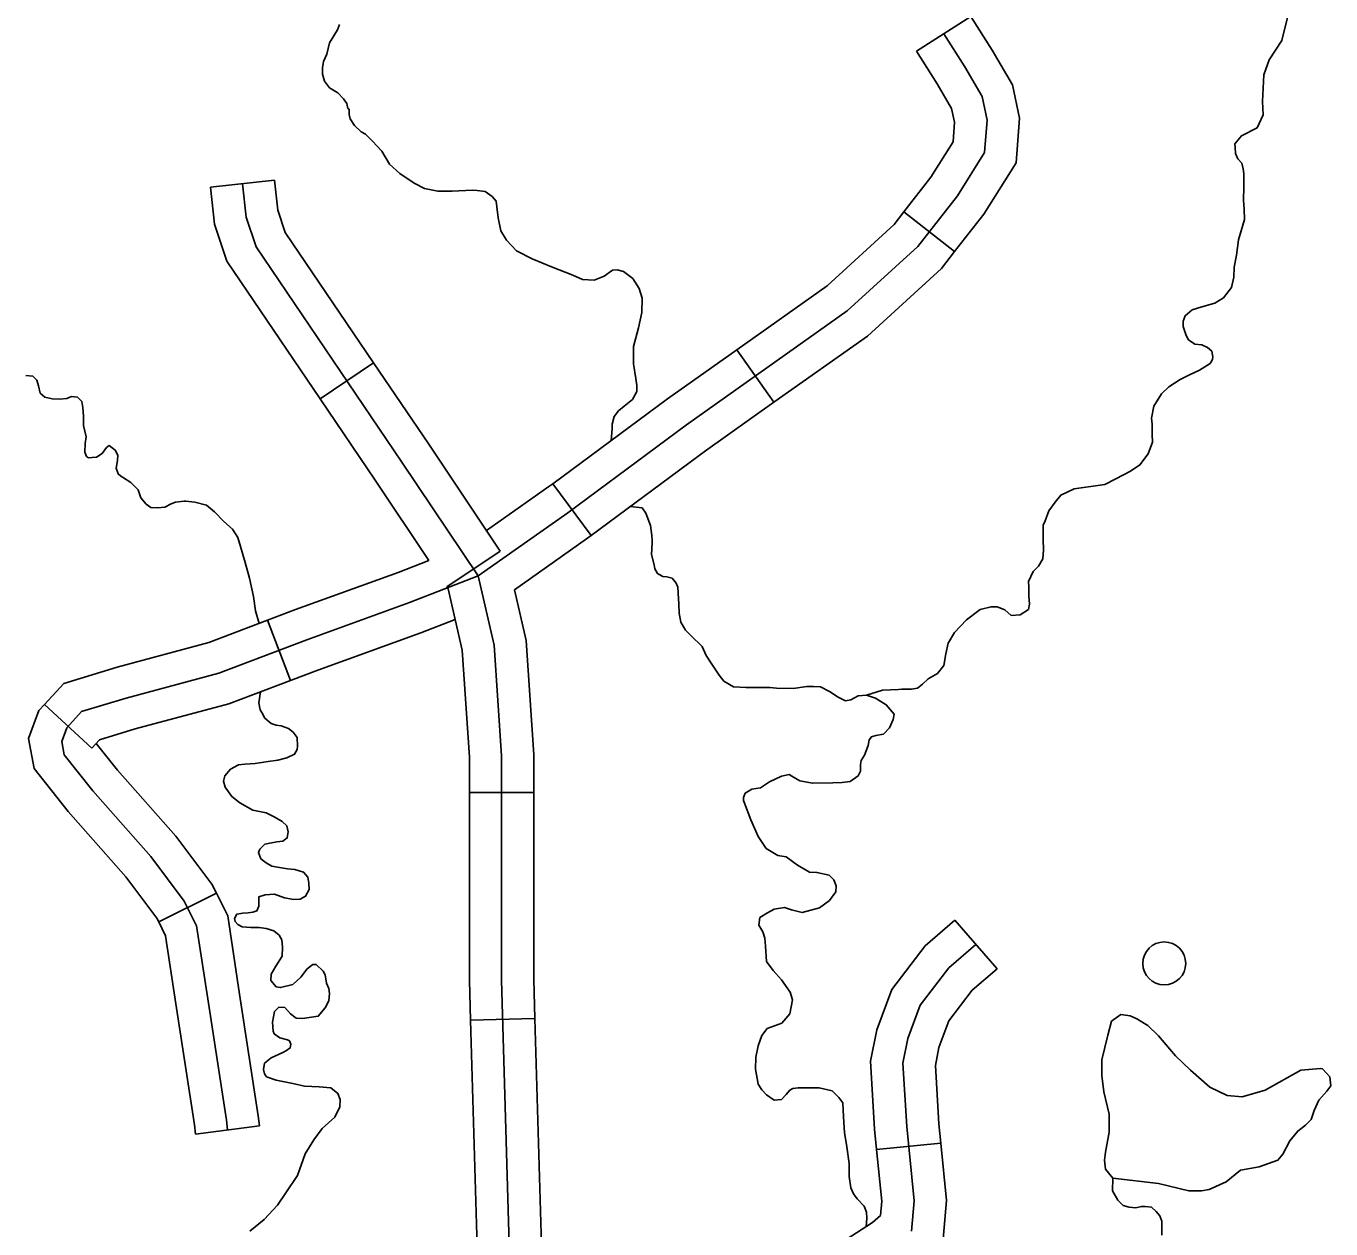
# Model space of a CAD drawing. Extents: x 22866 to 28196, y 1324810 to 1328105.
# Drawn here: x 24867.7 to 24940.7, y 1325949.1 to 1326016.3 of the extents above; entities that cross this region are included whole.
import ezdxf

# ---------------------------------------------------------------- set-up
doc = ezdxf.new("R2010")
doc.units = 0
for name, color, linetype in [('Level 32', 7, 'Continuous'), ('Level 35', 7, 'Continuous'), ('Level 56', 7, 'Continuous')]:
    doc.layers.add(name, color=color, linetype=linetype)

msp = doc.modelspace()

# ---------------------------------------------------------------- linework, layer by layer
at = {"layer": 'Level 32'}
for p, q in [((24917.507, 1326014.918), (24920.545, 1326016.85)), ((24878.043, 1326007.314), (24881.622, 1326007.711)), ((24916.795, 1326005.933), (24919.634, 1326003.719)), ((24907.455, 1325998.236), (24909.536, 1325995.298)), ((24884.176, 1325995.486), (24887.157, 1325997.506)), ((24897.179, 1325990.753), (24899.322, 1325987.859)), ((24891.25, 1325984.981), (24894.241, 1325986.985)), ((24882.523, 1325979.76), (24881.242, 1325983.125)), ((24871.419, 1325975.983), (24868.772, 1325978.424)), ((24892.515, 1325973.504), (24896.116, 1325973.504)), ((24878.376, 1325967.876), (24875.155, 1325966.266)), ((24919.646, 1325966.373), (24922.001, 1325963.649)), ((24892.579, 1325960.779), (24896.178, 1325960.882)), ((24880.789, 1325954.876), (24877.218, 1325954.419)), ((24915.272, 1325953.556), (24918.855, 1325953.913))]:
    msp.add_line(p, q, dxfattribs=at)
for points in [[(24920.545, 1326016.85), (24921.739, 1326014.973), (24922.871, 1326013.031), (24923.26, 1326011.18), (24923.068, 1326008.682), (24921.262, 1326005.806), (24919.634, 1326003.719)], [(24919.026, 1326015.884), (24920.201, 1326014.037), (24921.169, 1326012.376), (24921.445, 1326011.062), (24921.307, 1326009.263), (24919.786, 1326006.841), (24917.574, 1326004.005), (24913.634, 1326000.407), (24904.648, 1325994.042), (24898.012, 1325989.13), (24893.002, 1325985.6)], [(24917.507, 1326014.918), (24918.663, 1326013.1), (24919.467, 1326011.721), (24919.631, 1326010.943), (24919.546, 1326009.844), (24918.31, 1326007.876), (24916.795, 1326005.933)], [(24881.622, 1326007.711), (24881.808, 1326006.032), (24882.223, 1326004.788), (24887.157, 1325997.506)], [(24878.043, 1326007.314), (24878.272, 1326005.256), (24878.963, 1326003.18), (24884.176, 1325995.486)], [(24879.833, 1326007.512), (24880.04, 1326005.644), (24880.593, 1326003.984), (24888.75, 1325991.946), (24893.002, 1325985.6)], [(24916.795, 1326005.933), (24916.248, 1326005.232), (24912.503, 1326001.812), (24907.455, 1325998.236)], [(24919.634, 1326003.719), (24918.901, 1326002.778), (24914.766, 1325999.002), (24909.536, 1325995.298)], [(24907.455, 1325998.236), (24903.592, 1325995.5), (24897.179, 1325990.753)], [(24887.157, 1325997.506), (24890.243, 1325992.952), (24894.241, 1325986.985)], [(24884.176, 1325995.486), (24887.257, 1325990.94), (24890.256, 1325986.463)], [(24909.536, 1325995.298), (24905.704, 1325992.584), (24899.322, 1325987.859)], [(24897.179, 1325990.753), (24896.958, 1325990.589), (24893.472, 1325988.133)], [(24899.322, 1325987.859), (24899.067, 1325987.67), (24895.03, 1325984.826)], [(24881.242, 1325983.125), (24882.801, 1325983.719), (24888.532, 1325985.792), (24890.256, 1325986.463)], [(24879.004, 1325954.648), (24878.935, 1325955.187), (24877.898, 1325961.967), (24877.276, 1325966.049), (24876.584, 1325967.433), (24874.718, 1325969.924), (24871.469, 1325973.59), (24869.879, 1325975.597), (24869.741, 1325976.358), (24870.018, 1325977.119), (24870.847, 1325978.018), (24873.336, 1325978.779), (24878.52, 1325980.163), (24883.428, 1325982.031), (24889.165, 1325984.107), (24893.002, 1325985.6)], [(24893.002, 1325985.6), (24893.901, 1325981.726), (24894.316, 1325975.54), (24894.316, 1325963.018), (24895.11, 1325935.434), (24895.145, 1325919.348), (24895.383, 1325905.145)], [(24891.25, 1325984.981), (24891.323, 1325984.872), (24892.114, 1325981.46), (24892.515, 1325975.48), (24892.515, 1325973.504)], [(24895.03, 1325984.826), (24895.687, 1325981.991), (24896.116, 1325975.601), (24896.116, 1325973.504)], [(24868.772, 1325978.424), (24869.854, 1325979.597), (24872.84, 1325980.51), (24877.966, 1325981.879), (24881.242, 1325983.125)], [(24882.523, 1325979.76), (24884.054, 1325980.343), (24889.798, 1325982.421), (24891.718, 1325983.168)], [(24871.419, 1325975.983), (24871.84, 1325976.439), (24873.831, 1325977.048), (24879.074, 1325978.448), (24882.523, 1325979.76)], [(24875.155, 1325966.267), (24875.046, 1325966.483), (24873.322, 1325968.785), (24870.089, 1325972.434), (24868.189, 1325974.832), (24867.883, 1325976.515), (24868.449, 1325978.074), (24868.772, 1325978.424)], [(24878.376, 1325967.875), (24878.122, 1325968.383), (24876.114, 1325971.062), (24872.85, 1325974.747), (24871.662, 1325976.246), (24871.419, 1325975.983)], [(24892.515, 1325973.504), (24892.515, 1325962.992), (24892.579, 1325960.779)], [(24896.116, 1325973.504), (24896.116, 1325963.044), (24896.178, 1325960.882)], [(24880.789, 1325954.876), (24880.718, 1325955.437), (24879.677, 1325962.239), (24879.013, 1325966.6), (24878.376, 1325967.876)], [(24877.218, 1325954.419), (24877.152, 1325954.937), (24876.118, 1325961.696), (24875.539, 1325965.498), (24875.155, 1325966.266)], [(24919.646, 1325966.373), (24917.986, 1325964.938), (24916.119, 1325962.501), (24915.284, 1325960.245), (24914.934, 1325958.495), (24915.158, 1325954.699), (24915.272, 1325953.556)], [(24920.824, 1325965.011), (24919.303, 1325963.697), (24917.713, 1325961.621), (24917.022, 1325959.753), (24916.745, 1325958.37), (24916.953, 1325954.841), (24917.367, 1325950.69), (24917.229, 1325948.995)], [(24922.001, 1325963.649), (24920.62, 1325962.456), (24919.307, 1325960.742), (24918.759, 1325959.262), (24918.556, 1325958.244), (24918.748, 1325954.984), (24918.855, 1325953.913)], [(24892.579, 1325960.779), (24892.944, 1325948.11)], [(24896.178, 1325960.882), (24896.543, 1325948.213)], [(24918.855, 1325953.913), (24919.175, 1325950.707), (24918.964, 1325948.121), (24917.21, 1325946.585), (24911.682, 1325943.023)], [(24915.272, 1325953.556), (24915.56, 1325950.673), (24915.494, 1325949.868), (24915.037, 1325949.468), (24909.731, 1325946.05)]]:
    msp.add_lwpolyline(points, dxfattribs=at)
at = {"layer": 'Level 35'}
for points in [[(24935.29, 1326009.746), (24935.657, 1326010.188), (24936.533, 1326010.626), (24936.869, 1326011.367), (24936.836, 1326012.109), (24936.903, 1326013.592), (24937.206, 1326014.434), (24937.913, 1326015.513), (24938.216, 1326016.726), (24938.418, 1326018.242), (24938.586, 1326020.399), (24938.485, 1326021.848), (24938.216, 1326022.96), (24937.879, 1326023.87), (24937.947, 1326024.578), (24937.913, 1326025.32), (24937.913, 1326025.994), (24937.879, 1326026.432), (24937.442, 1326026.87), (24936.869, 1326027.173), (24936.331, 1326027.342), (24935.994, 1326027.611), (24935.792, 1326027.78)], [(24892.684, 1326007.146), (24891.56, 1326007.086), (24890.752, 1326007.103), (24890.011, 1326007.237), (24889.422, 1326007.541), (24888.63, 1326008.08), (24888.058, 1326008.602), (24887.62, 1326009.327), (24887.098, 1326009.883), (24886.711, 1326010.27), (24886.476, 1326010.405), (24886.088, 1326010.759), (24885.853, 1326011.13), (24885.802, 1326011.383), (24885.802, 1326011.669), (24885.718, 1326011.714), (24885.667, 1326012.001), (24885.482, 1326012.254), (24885.162, 1326012.591), (24884.708, 1326012.86), (24884.422, 1326013.231), (24884.304, 1326013.635), (24884.304, 1326013.989), (24884.371, 1326014.343), (24884.556, 1326014.748), (24884.708, 1326015.388), (24885.146, 1326016.112), (24885.263, 1326016.399)], [(24924.326, 1325986.149), (24924.57, 1325986.545), (24924.603, 1325987.034), (24924.586, 1325987.657), (24924.586, 1325988.432), (24924.688, 1325988.685), (24924.906, 1325989.241), (24925.243, 1325989.713), (24925.563, 1325990.117), (24926.32, 1325990.471), (24928.021, 1325990.707), (24928.644, 1325991.027), (24929.452, 1325991.449), (24929.99, 1325991.802), (24930.442, 1325992.421), (24930.694, 1325993.078), (24930.677, 1325993.499), (24930.677, 1325994.072), (24930.627, 1325994.409), (24930.762, 1325995.083), (24931.199, 1325995.774), (24931.603, 1325996.162), (24932.243, 1325996.566), (24932.765, 1325996.836), (24933.32, 1325997.088), (24933.91, 1325997.459), (24934.044, 1325997.695), (24934.061, 1325997.83), (24934.011, 1325998.15), (24933.758, 1325998.352), (24933.438, 1325998.504), (24933.051, 1325998.554), (24932.698, 1325998.79), (24932.563, 1325999.026), (24932.395, 1325999.532), (24932.395, 1325999.835), (24932.512, 1326000.138), (24932.916, 1326000.458), (24933.455, 1326000.627), (24934.179, 1326000.832), (24934.65, 1326001.136), (24935.105, 1326001.709), (24935.24, 1326002.298), (24935.256, 1326002.855), (24935.391, 1326003.512), (24935.492, 1326004.371), (24935.829, 1326005.517), (24935.812, 1326006.09), (24935.778, 1326006.595), (24935.795, 1326007.337), (24935.795, 1326008.061), (24935.761, 1326008.348), (24935.677, 1326008.651), (24935.458, 1326008.904), (24935.324, 1326009.207), (24935.307, 1326009.527), (24935.29, 1326009.746)], [(24900.445, 1325993.17), (24900.495, 1325993.824), (24900.495, 1325994.077), (24900.613, 1325994.499), (24900.849, 1325994.819), (24901.169, 1325995.088), (24901.623, 1325995.459), (24901.876, 1325995.897), (24901.876, 1325996.234), (24901.809, 1325996.622), (24901.691, 1325997.447), (24901.691, 1325998.425), (24901.96, 1325999.453), (24902.145, 1326000.322), (24902.179, 1326001.114), (24902.011, 1326001.653), (24901.657, 1326002.209), (24901.135, 1326002.614), (24900.782, 1326002.698), (24900.512, 1326002.681), (24900.041, 1326002.344), (24899.485, 1326002.125), (24898.829, 1326002.159), (24898.29, 1326002.395), (24897.112, 1326002.866), (24896.034, 1326003.321), (24895.159, 1326003.759), (24894.587, 1326004.366), (24894.267, 1326004.872), (24894.132, 1326005.613), (24894.048, 1326006.22), (24894.014, 1326006.54), (24893.795, 1326006.793), (24893.391, 1326007.079), (24892.954, 1326007.13), (24892.684, 1326007.146)], [(24868.351, 1325996.538), (24868.116, 1325996.757), (24867.728, 1325996.791)], [(24878.267, 1325989.174), (24877.829, 1325989.545), (24877.173, 1325989.714), (24876.668, 1325989.781), (24876.584, 1325989.781), (24876.095, 1325989.714), (24875.86, 1325989.629), (24875.489, 1325989.444), (24875.102, 1325989.41), (24874.715, 1325989.427), (24874.446, 1325989.613), (24874.159, 1325989.966), (24874.008, 1325990.404), (24873.604, 1325990.826), (24873.132, 1325991.112), (24873.048, 1325991.18), (24872.897, 1325991.298), (24872.779, 1325991.618), (24872.846, 1325992.039), (24872.863, 1325992.342), (24872.728, 1325992.629), (24872.392, 1325992.882), (24872.24, 1325992.78), (24871.988, 1325992.443), (24871.685, 1325992.241), (24871.432, 1325992.224), (24871.23, 1325992.191), (24871.112, 1325992.275), (24871.028, 1325992.511), (24871.045, 1325992.999), (24871.095, 1325993.37), (24870.944, 1325994.01), (24870.944, 1325994.533), (24870.927, 1325994.769), (24870.91, 1325995.005), (24870.86, 1325995.342), (24870.624, 1325995.578), (24870.287, 1325995.628), (24870.018, 1325995.51), (24869.631, 1325995.476), (24869.193, 1325995.493), (24868.789, 1325995.594), (24868.536, 1325995.813), (24868.435, 1325996.218), (24868.351, 1325996.538)], [(24902.167, 1325989.398), (24901.507, 1325989.477)], [(24880.761, 1325982.942), (24880.557, 1325983.647), (24880.456, 1325984.456), (24880.237, 1325985.467), (24879.984, 1325986.344), (24879.732, 1325987.237), (24879.58, 1325987.742), (24879.277, 1325988.214), (24878.789, 1325988.635), (24878.267, 1325989.174)], [(24905.526, 1325981.654), (24904.889, 1325982.272), (24904.586, 1325982.575), (24904.334, 1325983.013), (24904.233, 1325983.519), (24904.216, 1325984.041), (24904.199, 1325984.311), (24904.165, 1325984.968), (24904.081, 1325985.187), (24903.846, 1325985.474), (24903.559, 1325985.541), (24903.324, 1325985.575), (24903.038, 1325985.726), (24902.886, 1325985.996), (24902.852, 1325986.215), (24902.701, 1325986.805), (24902.735, 1325987.445), (24902.735, 1325987.563), (24902.718, 1325987.849), (24902.634, 1325988.422), (24902.381, 1325989.096), (24902.167, 1325989.398)], [(24914.717, 1325978.941), (24915.597, 1325979.212), (24916.489, 1325979.262), (24916.691, 1325979.279), (24917.23, 1325979.279), (24917.55, 1325979.33), (24917.836, 1325979.549), (24918.156, 1325979.852), (24918.677, 1325980.155), (24919.031, 1325980.594), (24919.149, 1325981.251), (24919.267, 1325981.84), (24919.62, 1325982.447), (24920.294, 1325983.155), (24921.068, 1325983.728), (24921.674, 1325983.879), (24922.011, 1325983.879), (24922.432, 1325983.711), (24922.785, 1325983.391), (24923.29, 1325983.424), (24923.762, 1325983.728), (24923.812, 1325984.014), (24923.778, 1325984.486), (24923.778, 1325984.975), (24923.762, 1325985.295), (24924.014, 1325985.851), (24924.326, 1325986.149)], [(24916.247, 1325977.879), (24915.812, 1325978.402), (24915.206, 1325978.772), (24914.717, 1325978.941), (24914.246, 1325978.907), (24913.842, 1325978.671), (24913.539, 1325978.621), (24913.118, 1325978.823), (24912.647, 1325979.143), (24912.142, 1325979.396), (24911.738, 1325979.429), (24911.367, 1325979.413), (24910.61, 1325979.311), (24909.684, 1325979.328), (24909.314, 1325979.362), (24907.967, 1325979.362), (24907.277, 1325979.396), (24906.738, 1325979.716), (24906.468, 1325980.053), (24906.031, 1325980.727), (24905.745, 1325981.148), (24905.526, 1325981.654)], [(24882.914, 1325976.082), (24882.897, 1325976.579), (24882.678, 1325976.865), (24882.408, 1325977.084), (24882.004, 1325977.219), (24881.718, 1325977.27), (24881.449, 1325977.354), (24881.095, 1325977.657), (24880.91, 1325977.96), (24880.826, 1325978.112), (24880.759, 1325978.5), (24880.839, 1325979.12)], [(24914.852, 1325976.435), (24914.987, 1325976.615), (24915.239, 1325976.683), (24915.66, 1325976.767), (24915.997, 1325977.121), (24916.199, 1325977.576), (24916.247, 1325977.879)], [(24908.688, 1325966.096), (24908.741, 1325966.509), (24909.179, 1325966.778), (24909.549, 1325966.98), (24910.122, 1325967.081), (24910.509, 1325966.947), (24911.115, 1325966.795), (24912.074, 1325967.065), (24912.647, 1325967.469), (24913, 1325967.958), (24913.017, 1325968.278), (24912.882, 1325968.615), (24912.613, 1325968.884), (24911.94, 1325969.036), (24911.519, 1325969.053), (24911.199, 1325969.238), (24910.845, 1325969.44), (24910.223, 1325969.912), (24909.751, 1325969.988), (24909.095, 1325970.376), (24908.657, 1325971.05), (24908.236, 1325971.976), (24907.832, 1325973.055), (24907.832, 1325973.223), (24907.933, 1325973.459), (24908.303, 1325973.678), (24908.792, 1325973.763), (24909.28, 1325974.1), (24909.953, 1325974.42), (24910.391, 1325974.504), (24910.542, 1325974.403), (24910.98, 1325974.15), (24911.687, 1325974.015), (24912.832, 1325974.032), (24913.354, 1325974.049), (24913.792, 1325974.116), (24914.246, 1325974.437), (24914.381, 1325974.683), (24914.364, 1325975.07), (24914.414, 1325975.289), (24914.6, 1325975.593), (24914.802, 1325976.132), (24914.852, 1325976.435)], [(24880.854, 1325969.799), (24880.725, 1325970.15), (24880.809, 1325970.336), (24881.095, 1325970.605), (24881.752, 1325970.74), (24882.089, 1325970.774), (24882.341, 1325970.959), (24882.392, 1325971.296), (24882.307, 1325971.633), (24882.055, 1325971.886), (24881.617, 1325972.139), (24881.163, 1325972.358), (24880.422, 1325972.509), (24879.681, 1325972.931), (24879.243, 1325973.284), (24878.873, 1325973.79), (24878.772, 1325974.127), (24878.856, 1325974.43), (24879.159, 1325974.801), (24879.614, 1325975.037), (24879.967, 1325975.087), (24880.54, 1325975.121), (24881.281, 1325975.239), (24881.819, 1325975.307), (24882.324, 1325975.441), (24882.745, 1325975.644), (24882.897, 1325975.896), (24882.914, 1325976.082)], [(24880.742, 1325967.417), (24880.759, 1325967.673), (24881.112, 1325967.774), (24881.634, 1325967.825), (24882.19, 1325967.623), (24882.711, 1325967.522), (24883.065, 1325967.538), (24883.368, 1325967.707), (24883.57, 1325968.078), (24883.536, 1325968.432), (24883.486, 1325968.769), (24883.25, 1325969.055), (24882.762, 1325969.19), (24882.358, 1325969.24), (24881.786, 1325969.325), (24881.483, 1325969.375), (24881.163, 1325969.561), (24880.854, 1325969.799)], [(24882.913, 1325952.109), (24883.334, 1325953.322), (24883.823, 1325954.097), (24884.294, 1325954.737), (24885.001, 1325955.361), (24885.27, 1325955.934), (24885.304, 1325956.355), (24885.169, 1325956.692), (24884.782, 1325956.995), (24884.126, 1325957.063), (24883.301, 1325957.096), (24882.644, 1325957.248), (24881.718, 1325957.433), (24881.18, 1325957.619), (24881.062, 1325957.787), (24881.011, 1325958.023), (24881.062, 1325958.377), (24881.432, 1325958.68), (24882.089, 1325958.967), (24882.291, 1325959.085), (24882.509, 1325959.228), (24882.543, 1325959.447), (24882.459, 1325959.632), (24882.358, 1325959.683), (24881.92, 1325959.801), (24881.617, 1325960.02), (24881.55, 1325960.172), (24881.516, 1325960.677), (24881.634, 1325961.267), (24881.87, 1325961.503), (24882.206, 1325961.486), (24882.526, 1325961.132), (24882.846, 1325960.896), (24883.2, 1325960.879), (24884.075, 1325960.997), (24884.462, 1325961.469), (24884.664, 1325961.857), (24884.698, 1325962.261), (24884.664, 1325962.547), (24884.53, 1325962.851), (24884.462, 1325963.306), (24884.344, 1325963.525), (24883.957, 1325963.895), (24883.772, 1325963.895), (24883.452, 1325963.643), (24883.099, 1325963.188), (24882.644, 1325962.767), (24881.954, 1325962.598), (24881.718, 1325962.649), (24881.415, 1325963.002), (24881.432, 1325963.356), (24881.701, 1325963.794), (24882.055, 1325964.35), (24882.072, 1325964.856), (24882.038, 1325965.26), (24881.887, 1325965.53), (24881.584, 1325965.766), (24881.163, 1325965.901), (24880.775, 1325965.951), (24880.304, 1325965.951), (24879.816, 1325966.002), (24879.58, 1325966.12), (24879.429, 1325966.288), (24879.395, 1325966.457), (24879.53, 1325966.71), (24879.866, 1325966.76), (24880.153, 1325966.777), (24880.422, 1325966.811), (24880.641, 1325966.895), (24880.742, 1325967.148), (24880.742, 1325967.417)], [(24908.657, 1325957.209), (24908.505, 1325958.04), (24908.522, 1325958.714), (24908.657, 1325959.354), (24908.859, 1325959.927), (24909.162, 1325960.314), (24909.97, 1325960.618), (24910.425, 1325961.14), (24910.576, 1325961.915), (24910.441, 1325962.336), (24909.953, 1325963.027), (24909.499, 1325963.55), (24909.112, 1325964.055), (24909.061, 1325964.914), (24909.027, 1325965.369), (24908.909, 1325965.723), (24908.688, 1325966.096)], [(24928.471, 1325951.955), (24931.03, 1325951.652), (24932.714, 1325951.247), (24933.421, 1325951.247), (24933.859, 1325951.315), (24934.801, 1325951.753), (24935.609, 1325952.393), (24936.653, 1325952.595), (24937.697, 1325952.966), (24937.966, 1325953.303), (24938.37, 1325954.044), (24938.808, 1325954.584), (24939.246, 1325954.921), (24939.549, 1325955.224), (24939.717, 1325955.73), (24939.986, 1325956.302), (24940.424, 1325956.808), (24940.66, 1325957.111), (24940.592, 1325957.617), (24940.188, 1325958.055), (24940.087, 1325958.089), (24938.976, 1325957.987), (24936.99, 1325956.875), (24935.71, 1325956.505), (24934.869, 1325956.572), (24933.892, 1325957.044), (24932.815, 1325957.987), (24931.973, 1325958.796), (24931.03, 1325959.908), (24930.424, 1325960.481), (24929.818, 1325960.852), (24929.448, 1325961.021), (24928.92, 1325961.106), (24928.404, 1325960.717), (24928.202, 1325959.942), (24927.865, 1325958.56), (24927.865, 1325957.684), (24927.966, 1325956.774), (24928.269, 1325955.527), (24928.269, 1325954.516), (24928.067, 1325953.404), (24928, 1325952.966), (24928.067, 1325952.461), (24928.471, 1325951.955)], [(24914.688, 1325949.243), (24914.734, 1325949.727), (24914.717, 1325950.047), (24914.583, 1325950.384), (24914.179, 1325950.806), (24913.977, 1325951.075), (24913.842, 1325951.412), (24913.741, 1325952.053), (24913.741, 1325952.575), (24913.741, 1325952.777), (24913.606, 1325953.704), (24913.472, 1325954.496), (24913.438, 1325955.069), (24913.404, 1325955.76), (24913.388, 1325956.164), (24913.169, 1325956.467), (24912.781, 1325956.838), (24912.058, 1325957.007), (24911.384, 1325957.007), (24910.896, 1325957.007), (24910.593, 1325956.956), (24910.425, 1325956.872), (24910.223, 1325956.619), (24909.953, 1325956.349), (24909.549, 1325956.316), (24909.112, 1325956.602), (24908.859, 1325956.889), (24908.657, 1325957.209)], [(24880.24, 1325948.988), (24881.048, 1325949.645), (24881.802, 1325950.44), (24882.257, 1325951.131), (24882.913, 1325952.109)], [(24931.215, 1325948.777), (24931.215, 1325949.552), (24931.098, 1325949.849), (24930.896, 1325950.085), (24930.626, 1325950.337), (24930.273, 1325950.371), (24930.071, 1325950.371), (24929.768, 1325950.304), (24929.38, 1325950.337), (24929.044, 1325950.422), (24928.758, 1325950.725), (24928.455, 1325951.247), (24928.471, 1325951.955)]]:
    msp.add_lwpolyline(points, dxfattribs=at)
at = {"layer": 'Level 56'}
msp.add_circle((24931.348, 1325963.95), 1.2, dxfattribs=at)

doc.saveas('drawing.dxf')
